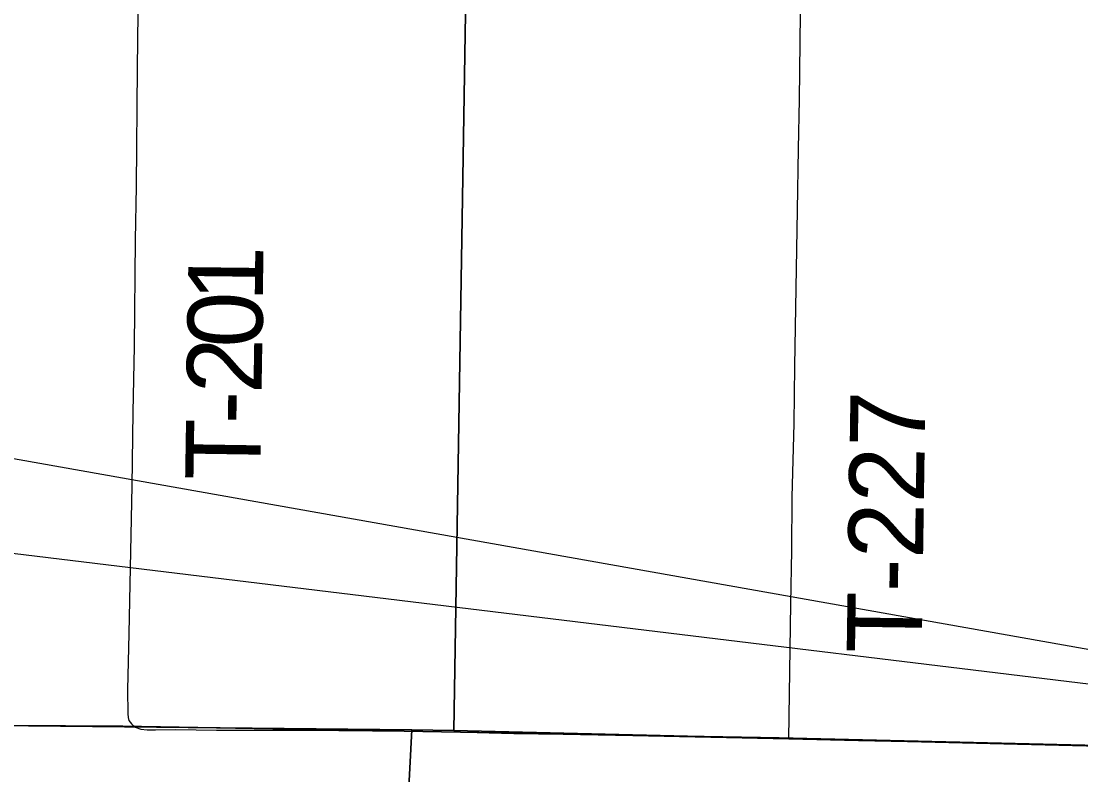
# Model space of a CAD drawing. Extents: x 0 to 68, y 0 to 52.9.
# Drawn here: x 26.751 to 27.525, y 17.855 to 18.406 of the extents above; entities that cross this region are included whole.
import ezdxf

# ---------------------------------------------------------------- set-up
doc = ezdxf.new("R2010")
doc.units = 0
for name, color, linetype in [('Default', 7, 'Continuous'), ('GM_X_Township', 7, 'Continuous'), ('GM_X_Township_Road', 7, 'Continuous'), ('GM_X_Township_Road_Text', 7, 'Continuous'), ('SH_Data', 7, 'Continuous')]:
    doc.layers.add(name, color=color, linetype=linetype)

msp = doc.modelspace()

# ---------------------------------------------------------------- linework, layer by layer
at = {"layer": 'Default'}
for points in [[(26.12306, 18.85678), (27.08235, 18.84562), (27.06689, 17.88744), (27.03619, 17.88785), (26.10248, 17.89751)], [(28.0517, 18.82075), (28.03873, 17.86406), (28.02156, 17.86427), (27.06689, 17.88744), (27.08235, 18.84562)], [(27.03619, 17.88785), (27.06689, 17.88744), (28.02156, 17.86427), (27.97114, 16.92699), (26.98782, 16.95756)]]:
    msp.add_lwpolyline(points, close=True, dxfattribs=at)
msp.add_lwpolyline([(26.09726, 17.51056), (26.10248, 17.89751), (27.03619, 17.88785), (26.98782, 16.95756), (26.08992, 16.96639), (26.09387, 17.25905)], dxfattribs=at)
at = {"layer": 'GM_X_Township'}
for points in [[(28.02518, 17.86463), (27.3046, 17.88203), (26.82506, 17.89042), (26.23956, 17.89395), (26.23536, 17.89379), (26.10215, 17.89624), (26.10576, 18.02362), (26.10735, 18.06832), (26.10741, 18.07377), (26.11539, 18.38236), (26.12098, 18.58694), (26.12542, 18.78109), (26.12504, 18.80695), (26.12619, 18.85308), (26.12639, 18.90036), (26.12793, 18.96096)], [(26.09976, 17.50984), (26.09981, 17.51195), (26.09657, 17.56156), (26.09686, 17.57732), (26.10194, 17.80879), (26.10198, 17.82854), (26.10215, 17.89624), (26.23536, 17.89379), (26.23956, 17.89395), (26.82506, 17.89042), (27.3046, 17.88203), (28.02518, 17.86463)]]:
    msp.add_lwpolyline(points, dxfattribs=at)
at = {"layer": 'GM_X_Township_Road'}
for points in [[(26.83994, 18.85052), (26.83927, 18.79757), (26.83873, 18.72863), (26.83707, 18.55476), (26.83689, 18.52229), (26.83716, 18.49963), (26.83689, 18.48832), (26.83631, 18.43158), (26.83547, 18.37179), (26.83484, 18.2849), (26.83407, 18.24594), (26.83321, 18.16801), (26.83232, 18.12005), (26.8315, 18.0661), (26.8294, 17.9582), (26.82836, 17.9172), (26.8287, 17.89956), (26.82887, 17.89676), (26.82936, 17.89471), (26.83137, 17.89216)], [(27.31162, 17.8812), (27.31306, 17.97989), (27.31379, 18.01881), (27.31419, 18.05778), (27.31545, 18.11173), (27.31598, 18.1537), (27.31807, 18.26758), (27.31876, 18.31254), (27.31947, 18.3485), (27.32039, 18.43242), (27.32093, 18.49537), (27.32151, 18.55524), (27.32241, 18.61791), (27.32328, 18.70167), (27.32373, 18.73166), (27.32395, 18.76419), (27.32492, 18.8023), (27.3254, 18.84276)], [(26.83137, 17.89216), (26.834, 17.88977), (26.83804, 17.88829), (26.84272, 17.88786), (26.84899, 17.88786), (26.86366, 17.88803), (26.89351, 17.88772), (26.95795, 17.88755), (27.05687, 17.88657), (27.11082, 17.88511), (27.14678, 17.88471), (27.19774, 17.88368), (27.31162, 17.8812)], [(27.31162, 17.8812), (27.36257, 17.87999), (27.42251, 17.87881), (27.55138, 17.87618), (27.67725, 17.87326), (27.7132, 17.87229), (27.80611, 17.8701), (27.88403, 17.86821), (27.95595, 17.86651), (28.01589, 17.86518), (28.02369, 17.86494)]]:
    msp.add_lwpolyline(points, dxfattribs=at)
at = {"layer": 'SH_Data'}
msp.add_lwpolyline([(24.3814, 18.50597), (27.98592, 17.86584), (24.3814, 18.30364)], close=True, dxfattribs=at)

# ---------------------------------------------------------------- texts
at = {"layer": 'GM_X_Township_Road_Text'}
for s, height, rotation, p in [('1', 0.05481, 89.32342, (26.9273, 18.20049)), ('0', 0.05481, 89.30383, (26.9269, 18.16697)), ('2', 0.05481, 89.03096, (26.92632, 18.1332)), ('-', 0.05481, 89.00884, (26.92594, 18.11087)), ('T-227', 0.054813, 89.15951, (27.40873, 17.94349)), ('T', 0.05481, 89.11307, (26.92531, 18.06998))]:
    msp.add_text(s, height=height, rotation=rotation, dxfattribs=at).set_placement(p)

doc.saveas('drawing.dxf')
